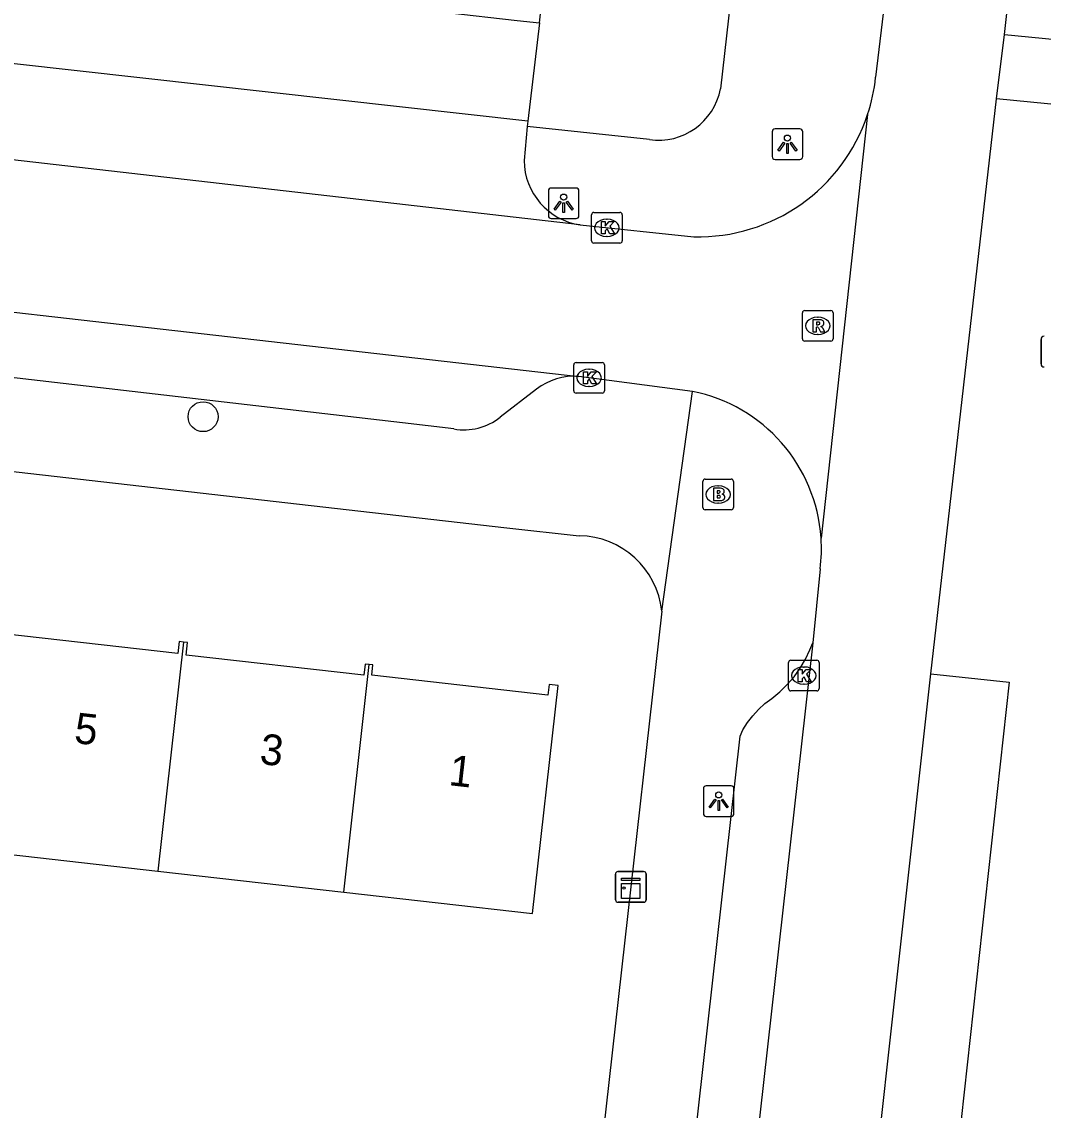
# Model space of a CAD drawing. Extents: x 161928 to 163055, y 386475 to 387428.
# Drawn here: x 162167.43 to 162200.76, y 386714.43 to 386749.95 of the extents above; entities that cross this region are included whole.
import ezdxf

# ---------------------------------------------------------------- set-up
doc = ezdxf.new("R2010")
doc.units = 0
for name, color, linetype in [('IMGEO_Boom', 7, 'Continuous'), ('IMGEO_Brandkraan', 7, 'Continuous'), ('IMGEO_Kast', 7, 'Continuous'), ('IMGEO_Kolk', 7, 'Continuous'), ('IMGEO_Lichtpunt', 7, 'Continuous'), ('IMGEO_Pand', 7, 'Continuous'), ('IMGEO_Pand_nummerreeks', 7, 'Continuous'), ('IMGEO_Parkeervlak_open', 7, 'Continuous'), ('IMGEO_Rijbaan_lokaal_open', 7, 'Continuous'), ('IMGEO_Rioolput', 7, 'Continuous'), ('IMGEO_Verkeersbordpaal', 7, 'Continuous'), ('IMGEO_Voetpad_open', 7, 'Continuous')]:
    doc.layers.add(name, color=color, linetype=linetype)

msp = doc.modelspace()

# ---------------------------------------------------------------- linework, layer by layer
at = {"layer": 'IMGEO_Boom'}
msp.add_circle((162173.342, 386737.065), 0.489, dxfattribs=at)
at = {"layer": 'IMGEO_Brandkraan'}
for p, q in [((162189.653, 386734.101), (162189.653, 386734.953)), ((162189.728, 386735.027), (162190.58, 386735.027)), ((162190.141, 386734.807), (162190.166, 386734.807)), ((162190.654, 386734.953), (162190.654, 386734.101)), ((162190.164, 386734.247), (162190.139, 386734.247)), ((162190.58, 386734.027), (162189.728, 386734.027))]:
    msp.add_line(p, q, dxfattribs=at)
for points in [[(162189.653, 386734.101), (162189.653, 386734.953)], [(162189.728, 386735.027), (162190.58, 386735.027)], [(162190.654, 386734.953), (162190.654, 386734.101)], [(162190.001, 386734.727), (162190.001, 386734.327), (162190.214, 386734.327)], [(162190.232, 386734.727), (162190.001, 386734.727)], [(162190.18, 386734.646), (162190.126, 386734.646), (162190.126, 386734.57)], [(162190.126, 386734.57), (162190.179, 386734.57)], [(162190.188, 386734.494), (162190.126, 386734.494), (162190.126, 386734.413)], [(162190.126, 386734.413), (162190.188, 386734.413)], [(162190.58, 386734.027), (162189.728, 386734.027)]]:
    msp.add_lwpolyline(points, dxfattribs=at)
for centre, radius, start, end in [((162189.73, 386734.951), 0.0765, 91.552, 178.448), ((162189.73, 386734.951), 0.0765, 91.552, 178.448), ((162190.578, 386734.951), 0.0765, 1.552, 88.448), ((162190.578, 386734.951), 0.0765, 1.552, 88.448), ((162190.181, 386734.608), 0.0379, 267.8285, 90.9355), ((162190.189, 386734.453), 0.0404, 269.8759, 90.5077), ((162190.236, 386734.582), 0.145, 59.4692, 91.5367), ((162190.261, 386734.629), 0.0922, 285.5137, 58.1501), ((162190.266, 386734.437), 0.105, 301.3115, 78.989), ((162189.73, 386734.103), 0.0765, 181.552, 268.448), ((162189.73, 386734.103), 0.0765, 181.552, 268.448), ((162190.22, 386734.578), 0.251, 268.6676, 293.5347), ((162190.578, 386734.103), 0.0765, 271.552, 358.448), ((162190.578, 386734.103), 0.0765, 271.552, 358.448)]:
    msp.add_arc(centre, radius, start, end, dxfattribs=at)
for centre, major_axis, ratio, start_param, end_param in [((162190.14, 386734.527), (-0.387, 0.002), 0.722429, 4.712389, 7.853982), ((162190.165, 386734.527), (-0.39, 0.002), 0.717154, 1.570796, 4.712389)]:
    msp.add_ellipse(centre, major_axis=major_axis, ratio=ratio, start_param=start_param, end_param=end_param, dxfattribs=at)
at = {"layer": 'IMGEO_Kast'}
for p, q in [((162186.804, 386721.292), (162186.804, 386722.133)), ((162186.804, 386722.133), (162186.804, 386721.292)), ((162186.879, 386722.217), (162187.72, 386722.217)), ((162187.72, 386722.217), (162186.879, 386722.217)), ((162187.804, 386722.142), (162187.804, 386721.301)), ((162187.804, 386721.301), (162187.804, 386722.142)), ((162187.729, 386721.217), (162186.888, 386721.217)), ((162186.888, 386721.217), (162187.729, 386721.217))]:
    msp.add_line(p, q, dxfattribs=at)
for points in [[(162186.999, 386722.007), (162187.599, 386722.007), (162187.599, 386721.922), (162186.999, 386721.922), (162186.999, 386722.007)], [(162186.999, 386721.832), (162187.599, 386721.832), (162187.599, 386721.343), (162186.999, 386721.343), (162186.999, 386721.832)]]:
    msp.add_lwpolyline(points, dxfattribs=at)
msp.add_circle((162187.083, 386721.681), 0.0377, dxfattribs=at)
for centre, start, end in [((162186.882, 386722.139), 92.4484, 184.2845), ((162186.882, 386722.139), 92.4484, 184.2845), ((162187.726, 386722.139), 2.4484, 94.2845), ((162187.726, 386722.139), 2.4484, 94.2845), ((162186.882, 386721.295), 182.4484, 274.2845), ((162186.882, 386721.295), 182.4484, 274.2845), ((162187.726, 386721.295), 272.4484, 4.2845), ((162187.726, 386721.295), 272.4484, 4.2845)]:
    msp.add_arc(centre, 0.0779, start, end, dxfattribs=at)
at = {"layer": 'IMGEO_Kolk'}
for p, q in [((162186.021, 386742.804), (162186.021, 386743.656)), ((162186.096, 386743.73), (162186.948, 386743.73)), ((162187.022, 386743.656), (162187.022, 386742.804)), ((162186.509, 386743.51), (162186.534, 386743.51)), ((162186.532, 386742.95), (162186.507, 386742.95)), ((162186.948, 386742.73), (162186.096, 386742.73)), ((162185.44, 386737.906), (162185.44, 386738.758)), ((162185.515, 386738.832), (162186.367, 386738.832)), ((162186.441, 386738.758), (162186.441, 386737.906)), ((162185.928, 386738.612), (162185.953, 386738.612)), ((162185.951, 386738.052), (162185.926, 386738.052)), ((162186.367, 386737.832), (162185.515, 386737.832)), ((162192.524, 386729.115), (162193.376, 386729.115)), ((162192.449, 386728.189), (162192.449, 386729.041)), ((162192.937, 386728.895), (162192.962, 386728.895)), ((162193.45, 386729.041), (162193.45, 386728.189)), ((162193.376, 386728.115), (162192.524, 386728.115)), ((162192.96, 386728.335), (162192.935, 386728.335))]:
    msp.add_line(p, q, dxfattribs=at)
for points in [[(162186.021, 386742.804), (162186.021, 386743.656)], [(162186.096, 386743.73), (162186.948, 386743.73)], [(162187.022, 386743.656), (162187.022, 386742.804)], [(162186.342, 386743.43), (162186.465, 386743.43), (162186.465, 386743.279), (162186.595, 386743.43), (162186.759, 386743.43), (162186.613, 386743.279), (162186.766, 386743.03), (162186.614, 386743.03), (162186.529, 386743.194), (162186.465, 386743.127), (162186.465, 386743.03), (162186.342, 386743.03), (162186.342, 386743.43)], [(162186.948, 386742.73), (162186.096, 386742.73)], [(162185.44, 386737.906), (162185.44, 386738.758)], [(162185.515, 386738.832), (162186.367, 386738.832)], [(162186.441, 386738.758), (162186.441, 386737.906)], [(162185.761, 386738.532), (162185.884, 386738.532), (162185.884, 386738.381), (162186.014, 386738.532), (162186.178, 386738.532), (162186.032, 386738.381), (162186.185, 386738.132), (162186.033, 386738.132), (162185.948, 386738.296), (162185.884, 386738.229), (162185.884, 386738.132), (162185.761, 386738.132), (162185.761, 386738.532)], [(162186.367, 386737.832), (162185.515, 386737.832)], [(162192.524, 386729.115), (162193.376, 386729.115)], [(162192.449, 386728.189), (162192.449, 386729.041)], [(162192.77, 386728.815), (162192.893, 386728.815), (162192.893, 386728.664), (162193.023, 386728.815), (162193.187, 386728.815), (162193.041, 386728.664), (162193.194, 386728.415), (162193.042, 386728.415), (162192.957, 386728.579), (162192.893, 386728.512), (162192.893, 386728.415), (162192.77, 386728.415), (162192.77, 386728.815)], [(162193.45, 386729.041), (162193.45, 386728.189)], [(162193.376, 386728.115), (162192.524, 386728.115)]]:
    msp.add_lwpolyline(points, dxfattribs=at)
for centre, start, end in [((162186.098, 386743.654), 91.552, 178.448), ((162186.098, 386743.654), 91.552, 178.448), ((162186.946, 386743.654), 1.552, 88.448), ((162186.946, 386743.654), 1.552, 88.448), ((162186.098, 386742.806), 181.552, 268.448), ((162186.098, 386742.806), 181.552, 268.448), ((162186.946, 386742.806), 271.552, 358.448), ((162186.946, 386742.806), 271.552, 358.448), ((162185.517, 386738.756), 91.552, 178.448), ((162185.517, 386738.756), 91.552, 178.448), ((162186.365, 386738.756), 1.552, 88.448), ((162186.365, 386738.756), 1.552, 88.448), ((162185.517, 386737.908), 181.552, 268.448), ((162185.517, 386737.908), 181.552, 268.448), ((162186.365, 386737.908), 271.552, 358.448), ((162186.365, 386737.908), 271.552, 358.448), ((162192.526, 386729.039), 91.552, 178.448), ((162192.526, 386729.039), 91.552, 178.448), ((162193.374, 386729.039), 1.552, 88.448), ((162193.374, 386729.039), 1.552, 88.448), ((162192.526, 386728.191), 181.552, 268.448), ((162192.526, 386728.191), 181.552, 268.448), ((162193.374, 386728.191), 271.552, 358.448), ((162193.374, 386728.191), 271.552, 358.448)]:
    msp.add_arc(centre, 0.0765, start, end, dxfattribs=at)
for centre, major_axis, ratio, start_param, end_param in [((162186.508, 386743.23), (-0.387, 0.002), 0.722429, 4.712389, 7.853982), ((162186.533, 386743.23), (-0.39, 0.002), 0.717154, 1.570796, 4.712389), ((162185.927, 386738.332), (-0.387, 0.002), 0.722429, 4.712389, 7.853982), ((162185.952, 386738.332), (-0.39, 0.002), 0.717154, 1.570796, 4.712389), ((162192.936, 386728.615), (-0.387, 0.002), 0.722429, 4.712389, 7.853982), ((162192.961, 386728.615), (-0.39, 0.002), 0.717154, 1.570796, 4.712389)]:
    msp.add_ellipse(centre, major_axis=major_axis, ratio=ratio, start_param=start_param, end_param=end_param, dxfattribs=at)
at = {"layer": 'IMGEO_Lichtpunt'}
for p, q in [((162191.916, 386746.36), (162191.916, 386745.553)), ((162191.916, 386746.36), (162191.916, 386745.553)), ((162192.818, 386746.455), (162192.01, 386746.455)), ((162192.818, 386746.455), (162192.01, 386746.455)), ((162192.912, 386745.553), (162192.912, 386746.36)), ((162192.912, 386745.553), (162192.912, 386746.36)), ((162192.01, 386745.459), (162192.818, 386745.459)), ((162192.01, 386745.459), (162192.818, 386745.459)), ((162184.612, 386744.433), (162184.612, 386743.626)), ((162184.612, 386744.433), (162184.612, 386743.626)), ((162185.514, 386744.528), (162184.706, 386744.528)), ((162185.514, 386744.528), (162184.706, 386744.528)), ((162185.608, 386743.626), (162185.608, 386744.433)), ((162185.608, 386743.626), (162185.608, 386744.433)), ((162184.706, 386743.532), (162185.514, 386743.532)), ((162184.706, 386743.532), (162185.514, 386743.532)), ((162189.673, 386724.921), (162189.673, 386724.114)), ((162189.673, 386724.921), (162189.673, 386724.114)), ((162190.575, 386725.016), (162189.767, 386725.016)), ((162190.575, 386725.016), (162189.767, 386725.016)), ((162190.669, 386724.114), (162190.669, 386724.921)), ((162190.669, 386724.114), (162190.669, 386724.921)), ((162189.767, 386724.02), (162190.575, 386724.02)), ((162189.767, 386724.02), (162190.575, 386724.02))]:
    msp.add_line(p, q, dxfattribs=at)
for points in [[(162192.29, 386746.024), (162192.329, 386745.996), (162192.141, 386745.734), (162192.103, 386745.761), (162192.29, 386746.024)], [(162192.392, 386745.976), (162192.439, 386745.976), (162192.439, 386745.654), (162192.392, 386745.654), (162192.392, 386745.976)], [(162192.502, 386745.996), (162192.54, 386746.023), (162192.727, 386745.761), (162192.688, 386745.733), (162192.502, 386745.996)], [(162184.986, 386744.097), (162185.025, 386744.069), (162184.837, 386743.807), (162184.799, 386743.834), (162184.986, 386744.097)], [(162185.088, 386744.049), (162185.135, 386744.049), (162185.135, 386743.727), (162185.088, 386743.727), (162185.088, 386744.049)], [(162185.198, 386744.069), (162185.236, 386744.096), (162185.423, 386743.834), (162185.384, 386743.806), (162185.198, 386744.069)], [(162190.047, 386724.585), (162190.086, 386724.557), (162189.898, 386724.295), (162189.86, 386724.322), (162190.047, 386724.585)], [(162190.149, 386724.537), (162190.196, 386724.537), (162190.196, 386724.215), (162190.149, 386724.215), (162190.149, 386724.537)], [(162190.259, 386724.557), (162190.297, 386724.584), (162190.484, 386724.322), (162190.445, 386724.294), (162190.259, 386724.557)]]:
    msp.add_lwpolyline(points, dxfattribs=at)
for centre in [(162192.415, 386746.158), (162185.111, 386744.231), (162190.172, 386724.719)]:
    msp.add_circle(centre, 0.0994, dxfattribs=at)
for centre, start, end in [((162192.01, 386746.36), 90, 180), ((162192.01, 386746.36), 90, 180), ((162192.818, 386746.36), 0, 90), ((162192.818, 386746.36), 0, 90), ((162192.01, 386745.553), 180, 270), ((162192.01, 386745.553), 180, 270), ((162192.818, 386745.553), 270, 0), ((162192.818, 386745.553), 270, 360), ((162184.706, 386744.433), 90, 180), ((162184.706, 386744.433), 90, 180), ((162185.514, 386744.433), 0, 90), ((162185.514, 386744.433), 0, 90), ((162184.706, 386743.626), 180, 270), ((162184.706, 386743.626), 180, 270), ((162185.514, 386743.626), 270, 0), ((162185.514, 386743.626), 270, 360), ((162189.767, 386724.921), 90, 180), ((162189.767, 386724.921), 90, 180), ((162190.575, 386724.921), 0, 90), ((162190.575, 386724.921), 0, 90), ((162189.767, 386724.114), 180, 270), ((162189.767, 386724.114), 180, 270), ((162190.575, 386724.114), 270, 0), ((162190.575, 386724.114), 270, 360)]:
    msp.add_arc(centre, 0.0946, start, end, dxfattribs=at)
at = {"layer": 'IMGEO_Pand'}
for points in [[(162184.326, 386749.92), (162185.046, 386756.474)], [(162181.295, 386750.253), (162183.598, 386750), (162184.326, 386749.92)], [(162172.702, 386729.706), (162172.565, 386729.722), (162172.522, 386729.34), (162166.844, 386729.982), (162166.885, 386730.346), (162166.748, 386730.361)], [(162172.702, 386729.706), (162171.869, 386722.232)], [(162178.76, 386728.975), (162178.634, 386728.989), (162178.593, 386728.627), (162172.793, 386729.282), (162172.839, 386729.691), (162172.702, 386729.706)], [(162177.932, 386721.546), (162178.76, 386728.975)], [(162177.932, 386721.546), (162184.089, 386720.849), (162184.93, 386728.291), (162184.634, 386728.324), (162184.594, 386727.976), (162178.849, 386728.625), (162178.887, 386728.961), (162178.76, 386728.975)], [(162165.917, 386722.905), (162171.869, 386722.232)], [(162171.869, 386722.232), (162177.932, 386721.546)]]:
    msp.add_lwpolyline(points, dxfattribs=at)
at = {"layer": 'IMGEO_Parkeervlak_open'}
msp.add_lwpolyline([(162197.092, 386728.675), (162199.652, 386728.402), (162197.688, 386710.554), (162195.119, 386710.825)], dxfattribs=at)
at = {"layer": 'IMGEO_Rijbaan_lokaal_open'}
for points in [[(162199.494, 386749.539), (162200.428, 386757.835)], [(162195.796, 386752.402), (162195.292, 386748.142)], [(162199.236, 386747.442), (162199.494, 386749.539)], [(162185.646, 386743.322), (162148.871, 386747.535)], [(162197.092, 386728.675), (162199.236, 386747.442)], [(162195.031, 386746.93), (162193.512, 386733.104)], [(162138.211, 386743.77), (162185.608, 386738.374)], [(162185.646, 386743.322), (162189.357, 386742.937)], [(162189.312, 386737.892), (162185.608, 386738.374)], [(162193.483, 386732.102), (162193.241, 386729.689)], [(162193.241, 386729.689), (162188.068, 386683.529)], [(162195.119, 386710.825), (162197.092, 386728.675)]]:
    msp.add_lwpolyline(points, dxfattribs=at)
for centre, radius, start, end in [((162189.528, 386748.749), 5.796, 341.7074, 353.9869), ((162189.506, 386748.754), 5.819, 268.5367, 341.7342), ((162188.286, 386732.756), 5.237, 3.8089, 78.7051), ((162188.383, 386732.751), 5.141, 352.7476, 3.9369)]:
    msp.add_arc(centre, radius, start, end, dxfattribs=at)
at = {"layer": 'IMGEO_Rioolput'}
for p, q in [((162192.904, 386739.604), (162192.904, 386740.456)), ((162192.979, 386740.53), (162193.831, 386740.53)), ((162193.905, 386740.456), (162193.905, 386739.604)), ((162193.392, 386740.31), (162193.417, 386740.31)), ((162193.415, 386739.75), (162193.39, 386739.75)), ((162193.831, 386739.53), (162192.979, 386739.53))]:
    msp.add_line(p, q, dxfattribs=at)
for points in [[(162192.904, 386739.604), (162192.904, 386740.456)], [(162192.979, 386740.53), (162193.831, 386740.53)], [(162193.905, 386740.456), (162193.905, 386739.604)], [(162193.493, 386740.228), (162193.241, 386740.23), (162193.241, 386739.83)], [(162193.419, 386740.149), (162193.365, 386740.149), (162193.365, 386740.068)], [(162193.241, 386739.83), (162193.365, 386739.83), (162193.365, 386739.992), (162193.376, 386739.992)], [(162193.365, 386740.068), (162193.417, 386740.068)], [(162193.423, 386739.963), (162193.494, 386739.83), (162193.634, 386739.83), (162193.569, 386739.956)], [(162193.831, 386739.53), (162192.979, 386739.53)]]:
    msp.add_lwpolyline(points, dxfattribs=at)
for centre, radius, start, end in [((162192.981, 386740.454), 0.0765, 91.552, 178.448), ((162192.981, 386740.454), 0.0765, 91.552, 178.448), ((162193.829, 386740.454), 0.0765, 1.552, 88.448), ((162193.829, 386740.454), 0.0765, 1.552, 88.448), ((162193.425, 386740.053), 0.0964, 77.0061, 93.1865), ((162193.439, 386740.11), 0.0378, 276.6634, 79.6772), ((162193.492, 386740.118), 0.109, 350.3612, 89.416), ((162193.49, 386740.118), 0.112, 277.5842, 350.9817), ((162193.375, 386739.939), 0.0533, 26.0293, 88.6989), ((162193.401, 386740.257), 0.19, 274.7715, 282.9687), ((162193.474, 386739.903), 0.108, 29.5134, 73.7905), ((162192.981, 386739.606), 0.0765, 181.552, 268.448), ((162192.981, 386739.606), 0.0765, 181.552, 268.448), ((162193.829, 386739.606), 0.0765, 271.552, 358.448), ((162193.829, 386739.606), 0.0765, 271.552, 358.448)]:
    msp.add_arc(centre, radius, start, end, dxfattribs=at)
for centre, major_axis, ratio, start_param, end_param in [((162193.391, 386740.03), (-0.387, 0.002), 0.722429, 4.712389, 7.853982), ((162193.416, 386740.03), (-0.39, 0.002), 0.717154, 1.570796, 4.712389)]:
    msp.add_ellipse(centre, major_axis=major_axis, ratio=ratio, start_param=start_param, end_param=end_param, dxfattribs=at)
at = {"layer": 'IMGEO_Verkeersbordpaal'}
for p, q in [((162200.69, 386738.788), (162200.69, 386739.588)), ((162200.69, 386739.588), (162200.69, 386738.788))]:
    msp.add_line(p, q, dxfattribs=at)
for centre, start, end in [((162200.79, 386739.588), 90, 180), ((162200.79, 386739.588), 90, 180), ((162200.79, 386738.788), 180, 270), ((162200.79, 386738.788), 180, 270)]:
    msp.add_arc(centre, 0.1, start, end, dxfattribs=at)
at = {"layer": 'IMGEO_Voetpad_open'}
for points in [[(162191.133, 386755.746), (162190.23, 386747.764)], [(162183.946, 386746.708), (162154.519, 386750), (162150.631, 386750.435)], [(162184.326, 386749.92), (162183.946, 386746.708)], [(162199.494, 386749.539), (162210.783, 386748.439)], [(162210.549, 386746.328), (162199.236, 386747.442)], [(162183.925, 386746.534), (162183.817, 386745.423)], [(162183.946, 386746.708), (162183.925, 386746.534)], [(162187.908, 386746.108), (162183.925, 386746.534)], [(162181.528, 386736.664), (162179.849, 386736.862), (162137.981, 386741.712)], [(162135.777, 386738.852), (162183.261, 386733.438), (162185.616, 386733.179)], [(162184.226, 386737.961), (162183.036, 386737.045)], [(162188.314, 386730.719), (162189.312, 386737.892)], [(162188.314, 386730.719), (162185.687, 386707.307)], [(162186.2, 386684.968), (162190.872, 386726.64), (162190.963, 386726.841), (162191.112, 386727.079), (162191.282, 386727.303), (162191.471, 386727.511), (162191.678, 386727.7), (162191.901, 386727.871), (162192.166, 386728.084), (162192.41, 386728.321), (162192.632, 386728.578), (162192.831, 386728.854), (162193.004, 386729.146), (162193.15, 386729.453), (162193.241, 386729.689)]]:
    msp.add_lwpolyline(points, dxfattribs=at)
for centre, radius, start, end in [((162188.196, 386748.16), 2.073, 262.0201, 348.9712), ((162185.975, 386745.455), 2.158, 180.8445, 261.2371), ((162185.431, 386736.446), 1.936, 84.7643, 128.5124), ((162181.858, 386738.533), 1.898, 259.9933, 308.3651), ((162185.571, 386730.42), 2.76, 6.2233, 89.0604)]:
    msp.add_arc(centre, radius, start, end, dxfattribs=at)

# ---------------------------------------------------------------- texts
at = {"layer": 'IMGEO_Pand_nummerreeks'}
for s, p in [('5', (162169.109, 386726.42)), ('3', (162175.165, 386725.737)), ('1', (162181.335, 386725.042))]:
    msp.add_text(s, height=1, rotation=353.5709, dxfattribs=at).set_placement(p)

doc.saveas('drawing.dxf')
